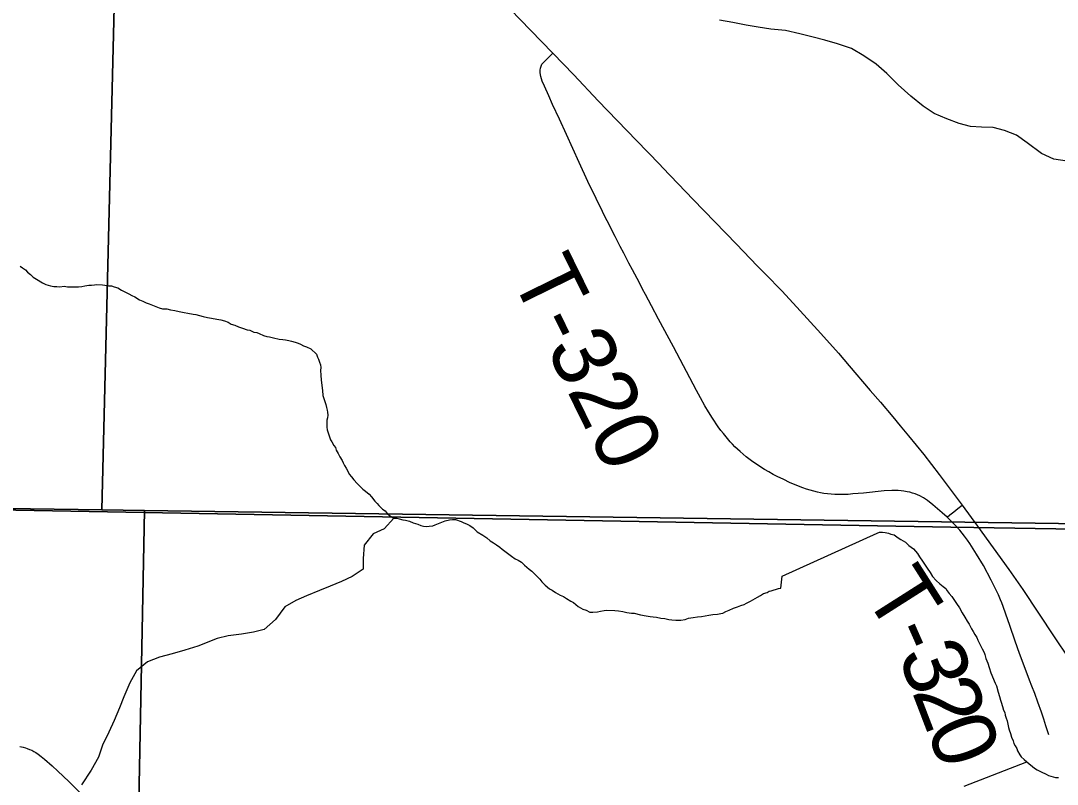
# Model space of a CAD drawing. Extents: x -8.8 to 41.4, y 0 to 34.6.
# Drawn here: x -3.499 to -2.577, y 18.37 to 19.05 of the extents above; entities that cross this region are included whole.
import ezdxf

# ---------------------------------------------------------------- set-up
doc = ezdxf.new("R2010")
doc.units = 0
for name, color, linetype in [('GM_X_Corporation', 7, 'Continuous'), ('GM_X_Minor_River', 7, 'Continuous'), ('GM_X_Section_Text', 7, 'Continuous'), ('GM_X_State_Route', 7, 'Continuous'), ('GM_X_Township_Road', 7, 'Continuous')]:
    doc.layers.add(name, color=color, linetype=linetype)

msp = doc.modelspace()

# ---------------------------------------------------------------- linework, layer by layer
at = {"layer": 'GM_X_Corporation'}
for points in [[(-3.89545, 18.62145), (-2.6721, 18.59914), (-2.65161, 18.59882), (-2.415, 18.59495), (-2.01175, 18.58836), (-1.98174, 18.58898), (-1.95773, 18.58921), (-1.94888, 18.58886), (-1.9385, 18.58789), (-1.93166, 18.58703), (-1.92071, 18.58527), (-1.91112, 18.58428), (-1.90845, 18.58431), (-1.90282, 18.58461), (-1.89756, 18.58535), (-1.88013, 18.58962), (-1.8743, 18.59065), (-1.8743, 20.89996), (-5.36835, 20.89996)], [(-1.8743, 14.09996), (-1.8743, 18.59065), (-1.88013, 18.58962), (-1.89756, 18.58535), (-1.90282, 18.58461), (-1.90845, 18.58431), (-1.91112, 18.58428), (-1.92071, 18.58527), (-1.93166, 18.58703), (-1.9385, 18.58789), (-1.94888, 18.58886), (-1.95773, 18.58921), (-1.98174, 18.58898), (-2.01175, 18.58836), (-2.415, 18.59495), (-2.65161, 18.59882), (-2.6721, 18.59914), (-3.89545, 18.62145)]]:
    msp.add_lwpolyline(points, dxfattribs=at)
for points in [[(-3.40243, 19.63028), (-3.42716, 18.61449), (-4.40116, 18.62803), (-4.4269, 18.629), (-4.4178, 19.64061)], [(-2.40287, 19.6082), (-2.40925, 18.59994), (-3.38929, 18.614), (-3.42716, 18.61449), (-3.40243, 19.63028)], [(-4.40116, 18.62803), (-3.42716, 18.61449), (-3.38929, 18.614), (-3.41023, 17.53145), (-4.41337, 17.54641)], [(-3.38929, 18.614), (-2.40925, 18.59994), (-2.41624, 17.51444), (-3.41023, 17.53145)]]:
    msp.add_lwpolyline(points, close=True, dxfattribs=at)
at = {"layer": 'GM_X_Minor_River'}
for points in [[(-2.56858, 18.92483), (-2.58031, 18.92657), (-2.59122, 18.9317), (-2.60395, 18.94104), (-2.61368, 18.94805), (-2.62423, 18.95204), (-2.63443, 18.95488), (-2.64466, 18.95507), (-2.65452, 18.95564), (-2.66471, 18.95848), (-2.67564, 18.96248), (-2.68694, 18.96724), (-2.69668, 18.97387), (-2.70752, 18.9828), (-2.71872, 18.99287), (-2.72877, 19.00292), (-2.73849, 19.01106), (-2.74936, 19.01847), (-2.76024, 19.02512), (-2.77269, 19.02915), (-2.78401, 19.03239), (-2.79458, 19.03524), (-2.80629, 19.03812), (-2.81914, 19.04101), (-2.83201, 19.04239), (-2.84336, 19.04412), (-2.85396, 19.04584), (-2.86605, 19.04834), (-2.87777, 19.05045)], [(-3.49998, 18.83125), (-3.49775, 18.83003), (-3.49517, 18.82803), (-3.49334, 18.82606), (-3.49076, 18.82406), (-3.48819, 18.82169), (-3.48523, 18.81968), (-3.48003, 18.81644), (-3.47704, 18.81519), (-3.47292, 18.8139), (-3.46991, 18.81341), (-3.46726, 18.81331), (-3.46462, 18.81284), (-3.46081, 18.81346), (-3.45779, 18.81297), (-3.45438, 18.81285), (-3.45096, 18.8131), (-3.44794, 18.81299), (-3.4449, 18.81326), (-3.44222, 18.81393), (-3.43878, 18.81456), (-3.43651, 18.81448), (-3.43385, 18.81477), (-3.43195, 18.81508), (-3.42665, 18.81488), (-3.42439, 18.81442), (-3.42137, 18.81393), (-3.41872, 18.81384), (-3.4161, 18.81298), (-3.4131, 18.81211), (-3.40976, 18.81008), (-3.40305, 18.8068), (-3.40045, 18.80518), (-3.39784, 18.80394), (-3.39376, 18.80151), (-3.39077, 18.80026), (-3.3878, 18.79863), (-3.38517, 18.79777), (-3.3762, 18.7944), (-3.37319, 18.79353), (-3.36941, 18.79339), (-3.36603, 18.79251), (-3.36226, 18.79199), (-3.3585, 18.79109), (-3.35398, 18.79017), (-3.35059, 18.78966), (-3.34607, 18.78874), (-3.34344, 18.78826), (-3.34043, 18.78739), (-3.33705, 18.78651), (-3.33329, 18.78561), (-3.32952, 18.78509), (-3.32501, 18.78416), (-3.32124, 18.78365), (-3.31823, 18.78278), (-3.31487, 18.78151), (-3.31227, 18.77989), (-3.30889, 18.77901), (-3.30554, 18.77737), (-3.30217, 18.7761), (-3.29804, 18.77481), (-3.29541, 18.77433), (-3.29206, 18.77269), (-3.28942, 18.77221), (-3.28717, 18.77137), (-3.28344, 18.76971), (-3.28044, 18.76884), (-3.27818, 18.76838), (-3.27442, 18.76748), (-3.26953, 18.76654), (-3.26613, 18.76603), (-3.26386, 18.76595), (-3.26086, 18.76508), (-3.2586, 18.76462), (-3.25523, 18.76374), (-3.2526, 18.76288), (-3.25036, 18.76204), (-3.24776, 18.76042), (-3.24514, 18.75956), (-3.24141, 18.7579), (-3.23627, 18.75315), (-3.23522, 18.75045), (-3.23453, 18.74852), (-3.23349, 18.74581), (-3.23281, 18.74351), (-3.23252, 18.74121), (-3.23261, 18.73855)], [(-3.23261, 18.73855), (-3.23238, 18.73435), (-3.23216, 18.72978), (-3.23097, 18.7206), (-3.23074, 18.7164), (-3.229, 18.71177), (-3.22799, 18.70831), (-3.22732, 18.70562), (-3.22665, 18.70331), (-3.22634, 18.70139), (-3.22605, 18.69872), (-3.22651, 18.69645), (-3.22697, 18.69418), (-3.22718, 18.6881), (-3.22688, 18.6858), (-3.22378, 18.67694), (-3.22271, 18.67499), (-3.22093, 18.67188), (-3.21948, 18.66993), (-3.2188, 18.66762), (-3.21702, 18.66451), (-3.2156, 18.66179), (-3.21345, 18.65829), (-3.21238, 18.65634), (-3.21132, 18.65402), (-3.20989, 18.65168), (-3.20847, 18.64897), (-3.20705, 18.64625), (-3.20524, 18.6439), (-3.20306, 18.64116), (-3.20014, 18.63801), (-3.19793, 18.63602), (-3.19501, 18.63287), (-3.19279, 18.63127), (-3.18948, 18.62848), (-3.18729, 18.62612), (-3.18439, 18.62221), (-3.18219, 18.62022), (-3.18074, 18.61827), (-3.17744, 18.6151), (-3.17522, 18.6135), (-3.17341, 18.61115), (-3.17119, 18.60955), (-3.16749, 18.60713), (-3.16484, 18.60703), (-3.16258, 18.60657), (-3.15958, 18.6057), (-3.15694, 18.60522), (-3.15356, 18.60434), (-3.15019, 18.60307), (-3.14607, 18.60178), (-3.14346, 18.60054), (-3.1412, 18.60008), (-3.13856, 18.59961), (-3.1359, 18.59989), (-3.13286, 18.60016), (-3.13055, 18.60122), (-3.12632, 18.60297), (-3.12171, 18.60471), (-3.11788, 18.60571), (-3.11522, 18.60599), (-3.11257, 18.60589), (-3.1077, 18.6042), (-3.10509, 18.60296), (-3.10285, 18.60212), (-3.09988, 18.60049), (-3.09691, 18.59848), (-3.09325, 18.59492), (-3.08842, 18.59208), (-3.08471, 18.58966), (-3.08178, 18.58688), (-3.07881, 18.58525), (-3.07622, 18.58326), (-3.07326, 18.58125), (-3.07104, 18.57964), (-3.06293, 18.57326), (-3.0596, 18.57085), (-3.05699, 18.56962), (-3.05402, 18.56799), (-3.05108, 18.56521), (-3.04704, 18.56164), (-3.04482, 18.56004), (-3.04299, 18.55807), (-3.04006, 18.5553), (-3.03749, 18.55292), (-3.03568, 18.55057), (-3.03276, 18.54742), (-3.02908, 18.54424), (-3.02647, 18.543), (-3.02351, 18.54099), (-3.01942, 18.53856), (-3.01643, 18.53731), (-3.01384, 18.53569), (-3.01013, 18.53327), (-3.00752, 18.53204), (-3.00348, 18.52846), (-2.99939, 18.52603), (-2.99639, 18.52516), (-2.99304, 18.52352), (-2.99039, 18.52342), (-2.98621, 18.52365)], [(-3.16749, 18.60713), (-3.176, 18.59749), (-3.18594, 18.59312), (-3.19372, 18.58303), (-3.19469, 18.57129), (-3.19487, 18.56181), (-3.20447, 18.55517), (-3.21404, 18.55079), (-3.22399, 18.54643), (-3.23354, 18.54281), (-3.24501, 18.5381), (-3.25457, 18.53373), (-3.26454, 18.52822), (-3.27272, 18.517), (-3.28274, 18.50809), (-3.29228, 18.50561), (-3.30293, 18.50391), (-3.31473, 18.50224), (-3.32463, 18.50014), (-3.34183, 18.49326), (-3.35328, 18.48968), (-3.36472, 18.48648), (-3.37578, 18.48328), (-3.38648, 18.4793), (-3.3965, 18.47115), (-3.40238, 18.46064), (-3.40754, 18.44822), (-3.41152, 18.43844), (-3.41628, 18.42715), (-3.42102, 18.41662), (-3.42655, 18.40497), (-3.43016, 18.39442), (-3.43683, 18.38278), (-3.44541, 18.36967)], [(-2.98621, 18.52365), (-2.98354, 18.52431), (-2.98048, 18.52496), (-2.9782, 18.52526), (-2.971, 18.525), (-2.96761, 18.5245), (-2.96384, 18.52398), (-2.96008, 18.52308), (-2.95593, 18.52255), (-2.95366, 18.52247), (-2.94802, 18.52112), (-2.94313, 18.52018), (-2.93935, 18.51967), (-2.93672, 18.51919), (-2.93369, 18.51908), (-2.92993, 18.51818), (-2.92654, 18.51768), (-2.92278, 18.51678), (-2.92013, 18.51668), (-2.91674, 18.51618), (-2.91218, 18.5164), (-2.90837, 18.51702), (-2.9053, 18.51805), (-2.90111, 18.51866), (-2.8973, 18.51928), (-2.89388, 18.51954), (-2.89044, 18.52017), (-2.88739, 18.52083), (-2.88358, 18.52145), (-2.8794, 18.52168), (-2.87672, 18.52234), (-2.87481, 18.52265), (-2.87211, 18.52408), (-2.86904, 18.52511), (-2.86519, 18.52687), (-2.86173, 18.52827), (-2.85866, 18.5293), (-2.85597, 18.53035), (-2.85366, 18.5314), (-2.85019, 18.53318), (-2.844, 18.53676), (-2.84129, 18.53819), (-2.83858, 18.53999), (-2.83551, 18.54103), (-2.83358, 18.5421), (-2.83167, 18.54241), (-2.82515, 18.54446), (-2.82325, 18.54477), (-2.82212, 18.55538), (-2.73738, 18.59381), (-2.73546, 18.5945), (-2.7328, 18.59478), (-2.73054, 18.59432), (-2.72753, 18.59383), (-2.72528, 18.59299), (-2.72228, 18.59212), (-2.71895, 18.58971), (-2.71636, 18.5881), (-2.71227, 18.58566), (-2.70934, 18.58289), (-2.70528, 18.5797), (-2.70163, 18.57576), (-2.69984, 18.57265), (-2.69733, 18.56875), (-2.6948, 18.56524), (-2.693, 18.5625), (-2.69049, 18.55861), (-2.68833, 18.5551), (-2.68505, 18.55156), (-2.68173, 18.54877), (-2.67878, 18.54638), (-2.67658, 18.5444), (-2.67513, 18.54244), (-2.67332, 18.54009), (-2.67114, 18.53735), (-2.66681, 18.5311), (-2.6643, 18.52721), (-2.66179, 18.52292), (-2.65966, 18.51904), (-2.65751, 18.51554), (-2.65571, 18.51281), (-2.65464, 18.51086), (-2.65358, 18.50854), (-2.65215, 18.50621), (-2.65073, 18.50349), (-2.64893, 18.50076), (-2.64787, 18.49844), (-2.6461, 18.49495), (-2.64505, 18.49263), (-2.64398, 18.49068), (-2.64219, 18.48757), (-2.64188, 18.48566), (-2.64086, 18.4822), (-2.63912, 18.47795), (-2.63774, 18.47409), (-2.63638, 18.46947), (-2.63254, 18.4602), (-2.63149, 18.45788), (-2.62979, 18.4521), (-2.62879, 18.44826), (-2.62776, 18.44518)], [(-2.62776, 18.44518), (-2.62707, 18.44325), (-2.62607, 18.43941), (-2.62504, 18.43632), (-2.62399, 18.434), (-2.62369, 18.43171), (-2.62265, 18.42901), (-2.62197, 18.4267), (-2.62132, 18.42363), (-2.62066, 18.42094), (-2.61998, 18.41863), (-2.61895, 18.41555), (-2.61793, 18.41209), (-2.61653, 18.40899), (-2.61585, 18.40668), (-2.61479, 18.40436), (-2.61336, 18.40202), (-2.61267, 18.40009), (-2.61052, 18.39659), (-2.60945, 18.39465), (-2.60688, 18.39227), (-2.6043, 18.39027), (-2.59767, 18.38471), (-2.59507, 18.38309), (-2.59172, 18.38144), (-2.58724, 18.37938), (-2.58501, 18.37816), (-2.57901, 18.37642), (-2.57636, 18.37632)], [(-2.66001, 18.36869), (-2.6043, 18.39027)]]:
    msp.add_lwpolyline(points, dxfattribs=at)
at = {"layer": 'GM_X_State_Route'}
for points in [[(-3.09055, 19.08785), (-3.04577, 19.04126), (-3.02614, 19.02097), (-3.00731, 19.00152), (-2.9856, 18.97844), (-2.95145, 18.94317), (-2.93121, 18.92213), (-2.92824, 18.91894), (-2.90112, 18.89072), (-2.86265, 18.851), (-2.84412, 18.83173), (-2.83673, 18.82418), (-2.82245, 18.80948), (-2.80888, 18.79499), (-2.7876, 18.77153), (-2.77193, 18.75389), (-2.76234, 18.7427), (-2.74365, 18.72086), (-2.73467, 18.71036), (-2.72355, 18.69717), (-2.71698, 18.68922), (-2.70971, 18.68043), (-2.69612, 18.66386), (-2.68236, 18.64583), (-2.66182, 18.6187), (-2.64837, 18.60006)], [(-2.64837, 18.60006), (-2.62042, 18.5613), (-2.60793, 18.54348), (-2.58015, 18.50155), (-2.56741, 18.48241), (-2.53485, 18.4332), (-2.50673, 18.39137)]]:
    msp.add_lwpolyline(points, dxfattribs=at)
at = {"layer": 'GM_X_Township_Road'}
msp.add_line((-2.66782, 18.60057), (-2.66836, 18.60111), dxfattribs=at)
for points in [[(-2.66836, 18.60111), (-2.66998, 18.60275), (-2.67267, 18.6054), (-2.67529, 18.60797), (-2.67981, 18.61196), (-2.68785, 18.61907), (-2.69273, 18.62291), (-2.69637, 18.62529), (-2.69967, 18.62703), (-2.70369, 18.62867), (-2.70603, 18.6294), (-2.70845, 18.63009), (-2.71089, 18.63067), (-2.71393, 18.63117), (-2.71613, 18.63144), (-2.71887, 18.6317), (-2.72446, 18.63183), (-2.73127, 18.63147), (-2.74977, 18.62943), (-2.75905, 18.62861), (-2.76323, 18.6283), (-2.76831, 18.62805), (-2.77531, 18.62824), (-2.78183, 18.62868), (-2.78509, 18.62907), (-2.78789, 18.6296), (-2.79072, 18.63012), (-2.79393, 18.63098), (-2.79707, 18.63188), (-2.80043, 18.63299), (-2.80363, 18.63415), (-2.80756, 18.63564), (-2.81103, 18.63707), (-2.81479, 18.63866), (-2.82113, 18.64166), (-2.82589, 18.64392), (-2.83007, 18.64608), (-2.834, 18.64823), (-2.83787, 18.65049), (-2.84379, 18.65431), (-2.84918, 18.65822), (-2.85393, 18.66181), (-2.85669, 18.66396), (-2.8594, 18.66643), (-2.86398, 18.67063), (-2.86618, 18.6729), (-2.86824, 18.67514), (-2.87421, 18.6823), (-2.87645, 18.6851), (-2.87888, 18.68825), (-2.88387, 18.69598), (-2.88763, 18.7018), (-2.89076, 18.707), (-2.89455, 18.71405), (-2.89808, 18.7207), (-2.91871, 18.75959), (-2.93188, 18.78415), (-2.93835, 18.79618), (-2.94353, 18.80609), (-2.94614, 18.81103), (-2.94814, 18.81488), (-2.95104, 18.82037), (-2.95514, 18.82808), (-2.95832, 18.83408), (-2.96292, 18.84289), (-2.96605, 18.84896), (-2.97065, 18.85777), (-2.97769, 18.87162), (-2.97995, 18.87603), (-2.98187, 18.87993), (-2.98762, 18.89164), (-2.99497, 18.90671), (-3.00272, 18.92366), (-3.01389, 18.94862), (-3.02017, 18.96215), (-3.02619, 18.97512), (-3.02966, 18.98308), (-3.03348, 18.99158), (-3.03536, 18.99616), (-3.03605, 18.99818), (-3.03664, 19.00031), (-3.03719, 19.00336), (-3.03729, 19.00584), (-3.03707, 19.00768), (-3.0365, 19.00944), (-3.03567, 19.01111), (-3.03411, 19.0129), (-3.02614, 19.02097)], [(-2.67529, 18.60797), (-2.67282, 18.60997), (-2.66929, 18.61282), (-2.6657, 18.61572), (-2.66182, 18.6187)], [(-2.62778, 18.53445), (-2.62951, 18.53875), (-2.63099, 18.54182), (-2.63596, 18.55181), (-2.64307, 18.5649), (-2.64903, 18.57508), (-2.6551, 18.58448), (-2.65728, 18.58761), (-2.65979, 18.59104), (-2.66187, 18.59368), (-2.66411, 18.59634), (-2.66782, 18.60057)], [(-2.58487, 18.4144), (-2.58743, 18.42238), (-2.58927, 18.42808), (-2.59139, 18.43453), (-2.5945, 18.44334), (-2.5973, 18.45091), (-2.5999, 18.45745), (-2.60202, 18.4628), (-2.60592, 18.4733), (-2.61085, 18.48659), (-2.61476, 18.49754), (-2.61959, 18.51158), (-2.62308, 18.52169), (-2.62548, 18.5285), (-2.62659, 18.53163), (-2.62778, 18.53445)], [(-3.50012, 18.40389), (-3.49728, 18.40324), (-3.49523, 18.40262), (-3.49363, 18.40213), (-3.49165, 18.40136), (-3.4896, 18.40048), (-3.48762, 18.39947), (-3.4859, 18.39849), (-3.48384, 18.39715), (-3.48105, 18.39512), (-3.47812, 18.39275), (-3.47142, 18.38661), (-3.46644, 18.38193), (-3.45646, 18.3726), (-3.44504, 18.3612)]]:
    msp.add_lwpolyline(points, dxfattribs=at)

# ---------------------------------------------------------------- texts
at = {"layer": 'GM_X_Section_Text'}
for s, height, rotation, p in [('T-320', 0.056818, 296.18761, (-3.06402, 18.82292)), ('T', 0.05682, 302.45739, (-2.75027, 18.53996)), ('-', 0.05682, 293.81309, (-2.72853, 18.5061)), ('3', 0.05682, 291.04088, (-2.71938, 18.48542)), ('2', 0.05682, 290.95775, (-2.70683, 18.45278)), ('0', 0.05682, 290.94038, (-2.69431, 18.4201))]:
    msp.add_text(s, height=height, rotation=rotation, dxfattribs=at).set_placement(p)

doc.saveas('drawing.dxf')
